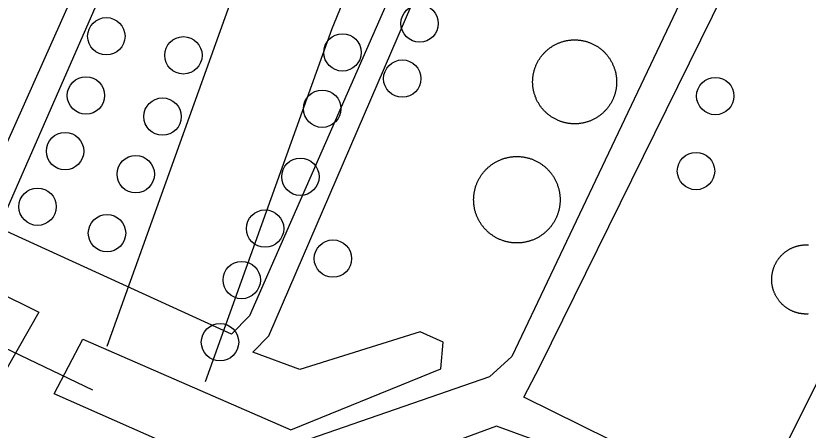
# Model space of a CAD drawing. Extents: x 3683613 to 3738215, y 469626 to 495384.
# Drawn here: x 3700568.7 to 3700795.9, y 479200.7 to 479319.6 of the extents above; entities that cross this region are included whole.
import ezdxf

# ---------------------------------------------------------------- set-up
doc = ezdxf.new("R2010")
doc.units = 0
for name, color, linetype in [('V-DOMW-TANK', 7, 'Continuous'), ('V-ROAD-CNTR', 7, 'Continuous'), ('V-UTIL-LINE', 7, 'Continuous')]:
    doc.layers.add(name, color=color, linetype=linetype)

msp = doc.modelspace()

# ---------------------------------------------------------------- linework, layer by layer
at = {"layer": 'V-DOMW-TANK'}
for points in [[(3700719.98, 479308.66), (3700720.13, 479308.82), (3700720.27, 479308.97), (3700720.42, 479309.12), (3700720.57, 479309.27), (3700720.72, 479309.41), (3700720.87, 479309.55), (3700721.03, 479309.69), (3700721.19, 479309.83), (3700721.35, 479309.96), (3700721.52, 479310.1), (3700721.68, 479310.22), (3700721.85, 479310.35), (3700722.02, 479310.47), (3700722.19, 479310.59), (3700722.37, 479310.71), (3700722.55, 479310.82), (3700722.72, 479310.93), (3700722.91, 479311.04), (3700723.09, 479311.14), (3700723.27, 479311.24), (3700723.46, 479311.34), (3700723.65, 479311.43), (3700723.84, 479311.53), (3700724.03, 479311.61), (3700724.22, 479311.7), (3700724.41, 479311.78), (3700724.61, 479311.86), (3700724.81, 479311.93), (3700725, 479312), (3700725.2, 479312.07), (3700725.41, 479312.13), (3700725.61, 479312.19), (3700725.81, 479312.25), (3700726.01, 479312.3), (3700726.21, 479312.35), (3700726.42, 479312.4), (3700726.63, 479312.44), (3700726.83, 479312.48), (3700727.04, 479312.51), (3700727.25, 479312.54), (3700727.46, 479312.57), (3700727.66, 479312.6), (3700727.87, 479312.62), (3700728.08, 479312.64), (3700728.29, 479312.65), (3700728.5, 479312.66), (3700728.71, 479312.66), (3700728.92, 479312.67), (3700729.13, 479312.67), (3700729.34, 479312.66), (3700729.55, 479312.65), (3700729.76, 479312.64), (3700729.97, 479312.62), (3700730.18, 479312.6), (3700730.39, 479312.58), (3700730.6, 479312.55), (3700730.81, 479312.52), (3700731.02, 479312.49), (3700731.22, 479312.45), (3700731.43, 479312.41)], [(3700731.43, 479312.41), (3700731.63, 479312.36), (3700731.84, 479312.32), (3700732.04, 479312.26), (3700732.24, 479312.21), (3700732.45, 479312.15), (3700732.65, 479312.09), (3700732.85, 479312.02), (3700733.04, 479311.95), (3700733.24, 479311.88), (3700733.44, 479311.8), (3700733.63, 479311.72), (3700733.82, 479311.64), (3700734.02, 479311.55), (3700734.21, 479311.46), (3700734.39, 479311.37), (3700734.58, 479311.27), (3700734.76, 479311.17), (3700734.95, 479311.07), (3700735.13, 479310.96), (3700735.31, 479310.85), (3700735.49, 479310.74), (3700735.66, 479310.62), (3700735.84, 479310.51), (3700736.01, 479310.39), (3700736.18, 479310.26), (3700736.34, 479310.13), (3700736.51, 479310), (3700736.67, 479309.87), (3700736.83, 479309.73), (3700736.99, 479309.59), (3700737.14, 479309.45), (3700737.3, 479309.31), (3700737.45, 479309.16), (3700737.6, 479309.01), (3700737.74, 479308.86), (3700737.88, 479308.7), (3700738.02, 479308.55), (3700738.16, 479308.39), (3700738.29, 479308.23), (3700738.42, 479308.06), (3700738.55, 479307.89), (3700738.68, 479307.73), (3700738.8, 479307.56), (3700738.92, 479307.38), (3700739.04, 479307.21), (3700739.15, 479307.03), (3700739.26, 479306.85), (3700739.37, 479306.67), (3700739.47, 479306.49), (3700739.57, 479306.3), (3700739.67, 479306.12), (3700739.76, 479305.93), (3700739.85, 479305.74), (3700739.94, 479305.55), (3700740.03, 479305.36), (3700740.11, 479305.16), (3700740.19, 479304.97), (3700740.26, 479304.77), (3700740.33, 479304.57), (3700740.4, 479304.37), (3700740.46, 479304.17), (3700740.52, 479303.97), (3700740.58, 479303.77), (3700740.63, 479303.57), (3700740.68, 479303.36), (3700740.73, 479303.16), (3700740.77, 479302.95), (3700740.81, 479302.74), (3700740.84, 479302.54), (3700740.87, 479302.33), (3700740.9, 479302.12), (3700740.93, 479301.91), (3700740.95, 479301.7), (3700740.96, 479301.49), (3700740.98, 479301.28), (3700740.99, 479301.07), (3700740.99, 479300.86), (3700740.99, 479300.65), (3700740.99, 479300.44), (3700740.99, 479300.23), (3700740.98, 479300.02), (3700740.97, 479299.81), (3700740.95, 479299.6), (3700740.93, 479299.39), (3700740.91, 479299.19), (3700740.88, 479298.98), (3700740.85, 479298.77), (3700740.82, 479298.56), (3700740.78, 479298.35), (3700740.74, 479298.15), (3700740.69, 479297.94), (3700740.64, 479297.74), (3700740.59, 479297.54), (3700740.54, 479297.33), (3700740.48, 479297.13), (3700740.42, 479296.93), (3700740.35, 479296.73), (3700740.28, 479296.53), (3700740.21, 479296.34), (3700740.13, 479296.14)], [(3700722.6, 479290.4), (3700722.42, 479290.51), (3700722.25, 479290.62), (3700722.07, 479290.74), (3700721.9, 479290.86), (3700721.73, 479290.99), (3700721.56, 479291.12), (3700721.4, 479291.24), (3700721.23, 479291.38), (3700721.07, 479291.52), (3700720.92, 479291.66), (3700720.76, 479291.8), (3700720.61, 479291.94), (3700720.46, 479292.09), (3700720.31, 479292.24), (3700720.16, 479292.39), (3700720.02, 479292.54), (3700719.88, 479292.7), (3700719.75, 479292.86), (3700719.61, 479293.02), (3700719.48, 479293.19), (3700719.35, 479293.35), (3700719.23, 479293.52), (3700719.1, 479293.69), (3700718.98, 479293.86), (3700718.87, 479294.04), (3700718.75, 479294.22), (3700718.65, 479294.4), (3700718.54, 479294.58), (3700718.43, 479294.76), (3700718.33, 479294.94), (3700718.23, 479295.13), (3700718.14, 479295.32), (3700718.05, 479295.51), (3700717.96, 479295.7), (3700717.88, 479295.89), (3700717.8, 479296.09), (3700717.72, 479296.28), (3700717.65, 479296.48), (3700717.58, 479296.67), (3700717.51, 479296.87), (3700717.45, 479297.07), (3700717.38, 479297.28), (3700717.33, 479297.48), (3700717.27, 479297.68), (3700717.23, 479297.89), (3700717.18, 479298.09), (3700717.14, 479298.3), (3700717.1, 479298.5), (3700717.06, 479298.71), (3700717.03, 479298.92), (3700717, 479299.13), (3700716.98, 479299.34), (3700716.96, 479299.55), (3700716.94, 479299.76), (3700716.93, 479299.96), (3700716.92, 479300.17), (3700716.91, 479300.38), (3700716.91, 479300.6), (3700716.91, 479300.81), (3700716.92, 479301.01), (3700716.92, 479301.23), (3700716.94, 479301.43), (3700716.95, 479301.65), (3700716.97, 479301.85), (3700717, 479302.06), (3700717.02, 479302.27), (3700717.06, 479302.48), (3700717.09, 479302.69), (3700717.12, 479302.89), (3700717.17, 479303.1), (3700717.21, 479303.3), (3700717.26, 479303.51), (3700717.31, 479303.71), (3700717.37, 479303.91), (3700717.43, 479304.12), (3700717.49, 479304.32), (3700717.56, 479304.52), (3700717.62, 479304.72), (3700717.7, 479304.91), (3700717.78, 479305.11), (3700717.86, 479305.3), (3700717.94, 479305.49), (3700718.03, 479305.69), (3700718.12, 479305.88), (3700718.21, 479306.07), (3700718.31, 479306.25), (3700718.41, 479306.44), (3700718.51, 479306.62), (3700718.61, 479306.8), (3700718.72, 479306.98), (3700718.84, 479307.16), (3700718.95, 479307.34), (3700719.07, 479307.51), (3700719.19, 479307.68), (3700719.32, 479307.85), (3700719.45, 479308.02), (3700719.57, 479308.18), (3700719.71, 479308.34), (3700719.85, 479308.5), (3700719.98, 479308.66)], [(3700740.13, 479296.14), (3700740.05, 479295.95), (3700739.97, 479295.75), (3700739.88, 479295.56), (3700739.79, 479295.37), (3700739.7, 479295.18), (3700739.6, 479294.99), (3700739.5, 479294.81), (3700739.4, 479294.63), (3700739.29, 479294.45), (3700739.18, 479294.27), (3700739.07, 479294.09), (3700738.95, 479293.91), (3700738.83, 479293.74), (3700738.71, 479293.57), (3700738.59, 479293.4), (3700738.46, 479293.23), (3700738.33, 479293.07), (3700738.2, 479292.9), (3700738.06, 479292.74), (3700737.92, 479292.59), (3700737.78, 479292.43), (3700737.64, 479292.28), (3700737.49, 479292.13), (3700737.34, 479291.98), (3700737.19, 479291.84), (3700737.03, 479291.69), (3700736.88, 479291.55), (3700736.72, 479291.42), (3700736.55, 479291.28), (3700736.39, 479291.15), (3700736.22, 479291.02), (3700736.06, 479290.9), (3700735.89, 479290.77), (3700735.71, 479290.66), (3700735.54, 479290.54), (3700735.36, 479290.43), (3700735.18, 479290.31), (3700735, 479290.21), (3700734.82, 479290.1), (3700734.63, 479290), (3700734.45, 479289.91), (3700734.26, 479289.81), (3700734.07, 479289.72), (3700733.88, 479289.63), (3700733.69, 479289.55), (3700733.49, 479289.47), (3700733.3, 479289.39), (3700733.1, 479289.32), (3700732.9, 479289.25), (3700732.7, 479289.18), (3700732.5, 479289.12), (3700732.3, 479289.06), (3700732.1, 479289), (3700731.89, 479288.95), (3700731.69, 479288.9), (3700731.49, 479288.85), (3700731.28, 479288.81), (3700731.07, 479288.77), (3700730.87, 479288.73), (3700730.66, 479288.7), (3700730.45, 479288.67), (3700730.24, 479288.65), (3700730.03, 479288.63), (3700729.82, 479288.61), (3700729.61, 479288.6), (3700729.4, 479288.59), (3700729.19, 479288.58), (3700728.98, 479288.58), (3700728.77, 479288.58), (3700728.56, 479288.59), (3700728.35, 479288.6), (3700728.14, 479288.61), (3700727.93, 479288.62), (3700727.72, 479288.65), (3700727.52, 479288.67), (3700727.31, 479288.69), (3700727.1, 479288.72), (3700726.89, 479288.76), (3700726.68, 479288.8), (3700726.48, 479288.84), (3700726.27, 479288.88), (3700726.07, 479288.93), (3700725.86, 479288.98), (3700725.66, 479289.04), (3700725.46, 479289.1), (3700725.26, 479289.16), (3700725.06, 479289.23), (3700724.86, 479289.3), (3700724.66, 479289.37), (3700724.47, 479289.45), (3700724.27, 479289.53), (3700724.08, 479289.61), (3700723.89, 479289.7), (3700723.7, 479289.79), (3700723.51, 479289.88), (3700723.32, 479289.98), (3700723.14, 479290.08), (3700722.96, 479290.18), (3700722.77, 479290.29), (3700722.6, 479290.4)], [(3700703.7, 479275.67), (3700703.86, 479275.82), (3700704.02, 479275.97), (3700704.18, 479276.11), (3700704.34, 479276.25), (3700704.51, 479276.39), (3700704.68, 479276.53), (3700704.85, 479276.66), (3700705.02, 479276.79), (3700705.19, 479276.92), (3700705.37, 479277.04), (3700705.55, 479277.17), (3700705.73, 479277.28), (3700705.92, 479277.4), (3700706.1, 479277.51), (3700706.29, 479277.61), (3700706.48, 479277.72), (3700706.67, 479277.82), (3700706.86, 479277.92), (3700707.06, 479278.01), (3700707.25, 479278.1), (3700707.45, 479278.19), (3700707.65, 479278.28), (3700707.85, 479278.35), (3700708.05, 479278.43), (3700708.25, 479278.51), (3700708.46, 479278.58), (3700708.67, 479278.64), (3700708.87, 479278.71), (3700709.08, 479278.77), (3700709.29, 479278.82), (3700709.5, 479278.88), (3700709.71, 479278.92), (3700709.92, 479278.97), (3700710.14, 479279.01), (3700710.35, 479279.05), (3700710.56, 479279.08), (3700710.78, 479279.11), (3700710.99, 479279.14), (3700711.21, 479279.16), (3700711.42, 479279.18), (3700711.64, 479279.19), (3700711.86, 479279.2), (3700712.07, 479279.21), (3700712.29, 479279.21), (3700712.5, 479279.21), (3700712.72, 479279.21), (3700712.94, 479279.2), (3700713.15, 479279.19), (3700713.37, 479279.17), (3700713.58, 479279.16), (3700713.8, 479279.13), (3700714.01, 479279.11), (3700714.23, 479279.08), (3700714.44, 479279.04), (3700714.66, 479279.01), (3700714.87, 479278.96), (3700715.08, 479278.92), (3700715.29, 479278.87), (3700715.5, 479278.82), (3700715.71, 479278.76)], [(3700715.71, 479278.76), (3700715.92, 479278.7), (3700716.12, 479278.64), (3700716.33, 479278.57), (3700716.53, 479278.5), (3700716.74, 479278.42), (3700716.94, 479278.35), (3700717.14, 479278.27), (3700717.34, 479278.18), (3700717.54, 479278.09), (3700717.73, 479278), (3700717.93, 479277.91), (3700718.12, 479277.81), (3700718.31, 479277.7), (3700718.5, 479277.6), (3700718.69, 479277.49), (3700718.87, 479277.38), (3700719.05, 479277.26), (3700719.24, 479277.15), (3700719.42, 479277.03), (3700719.59, 479276.9), (3700719.77, 479276.77), (3700719.94, 479276.64), (3700720.11, 479276.51), (3700720.28, 479276.37), (3700720.45, 479276.23), (3700720.61, 479276.09), (3700720.77, 479275.95), (3700720.93, 479275.8), (3700721.08, 479275.65), (3700721.23, 479275.5), (3700721.39, 479275.34), (3700721.53, 479275.18), (3700721.68, 479275.02), (3700721.82, 479274.86), (3700721.96, 479274.69), (3700722.1, 479274.52), (3700722.23, 479274.35), (3700722.36, 479274.18), (3700722.48, 479274), (3700722.61, 479273.83), (3700722.73, 479273.65), (3700722.85, 479273.47), (3700722.96, 479273.28), (3700723.07, 479273.1), (3700723.18, 479272.91), (3700723.28, 479272.72), (3700723.38, 479272.53), (3700723.48, 479272.34), (3700723.58, 479272.14), (3700723.67, 479271.95), (3700723.76, 479271.75), (3700723.84, 479271.55), (3700723.92, 479271.35), (3700724, 479271.14), (3700724.07, 479270.94), (3700724.14, 479270.74), (3700724.21, 479270.53), (3700724.27, 479270.32), (3700724.33, 479270.12), (3700724.39, 479269.91), (3700724.44, 479269.7), (3700724.49, 479269.48), (3700724.53, 479269.28), (3700724.57, 479269.06), (3700724.61, 479268.85), (3700724.65, 479268.63), (3700724.67, 479268.42), (3700724.7, 479268.21), (3700724.72, 479267.99), (3700724.74, 479267.78), (3700724.76, 479267.56), (3700724.77, 479267.34), (3700724.77, 479267.13), (3700724.78, 479266.91), (3700724.78, 479266.69), (3700724.77, 479266.48), (3700724.77, 479266.26), (3700724.75, 479266.04), (3700724.74, 479265.83), (3700724.72, 479265.61), (3700724.7, 479265.4), (3700724.67, 479265.18), (3700724.64, 479264.97), (3700724.61, 479264.76), (3700724.57, 479264.54), (3700724.53, 479264.33), (3700724.48, 479264.12), (3700724.43, 479263.91), (3700724.38, 479263.7), (3700724.32, 479263.49), (3700724.26, 479263.28), (3700724.2, 479263.08), (3700724.13, 479262.87), (3700724.06, 479262.66), (3700723.99, 479262.46), (3700723.91, 479262.26), (3700723.83, 479262.06), (3700723.74, 479261.86), (3700723.66, 479261.66), (3700723.56, 479261.47)], [(3700705.17, 479256.73), (3700705, 479256.86), (3700704.82, 479256.99), (3700704.65, 479257.13), (3700704.48, 479257.26), (3700704.32, 479257.4), (3700704.16, 479257.54), (3700704, 479257.69), (3700703.84, 479257.83), (3700703.68, 479257.98), (3700703.53, 479258.14), (3700703.38, 479258.29), (3700703.23, 479258.45), (3700703.09, 479258.61), (3700702.95, 479258.78), (3700702.81, 479258.94), (3700702.67, 479259.11), (3700702.54, 479259.28), (3700702.41, 479259.45), (3700702.28, 479259.63), (3700702.16, 479259.81), (3700702.04, 479259.99), (3700701.92, 479260.17), (3700701.8, 479260.35), (3700701.69, 479260.54), (3700701.58, 479260.72), (3700701.48, 479260.92), (3700701.38, 479261.1), (3700701.28, 479261.3), (3700701.19, 479261.49), (3700701.09, 479261.69), (3700701, 479261.89), (3700700.92, 479262.09), (3700700.84, 479262.29), (3700700.76, 479262.49), (3700700.69, 479262.69), (3700700.62, 479262.9), (3700700.55, 479263.1), (3700700.49, 479263.31), (3700700.43, 479263.52), (3700700.37, 479263.73), (3700700.32, 479263.94), (3700700.27, 479264.15), (3700700.23, 479264.36), (3700700.19, 479264.57), (3700700.15, 479264.79), (3700700.12, 479265), (3700700.09, 479265.21), (3700700.06, 479265.43), (3700700.04, 479265.64), (3700700.02, 479265.86), (3700700.01, 479266.08), (3700700, 479266.29), (3700699.99, 479266.51), (3700699.98, 479266.72), (3700699.98, 479266.94), (3700699.99, 479267.16), (3700700, 479267.37), (3700700.01, 479267.59), (3700700.02, 479267.8), (3700700.04, 479268.02), (3700700.06, 479268.23), (3700700.09, 479268.45), (3700700.12, 479268.67), (3700700.16, 479268.88), (3700700.19, 479269.09), (3700700.24, 479269.3), (3700700.28, 479269.51), (3700700.33, 479269.73), (3700700.38, 479269.94), (3700700.44, 479270.15), (3700700.5, 479270.35), (3700700.56, 479270.56), (3700700.63, 479270.77), (3700700.7, 479270.97), (3700700.77, 479271.17), (3700700.85, 479271.37), (3700700.93, 479271.57), (3700701.02, 479271.77), (3700701.11, 479271.97), (3700701.2, 479272.17), (3700701.29, 479272.36), (3700701.39, 479272.55), (3700701.49, 479272.75), (3700701.6, 479272.93), (3700701.71, 479273.12), (3700701.82, 479273.31), (3700701.93, 479273.49), (3700702.05, 479273.67), (3700702.17, 479273.85), (3700702.3, 479274.03), (3700702.42, 479274.2), (3700702.56, 479274.38), (3700702.69, 479274.55), (3700702.82, 479274.71), (3700702.96, 479274.88), (3700703.11, 479275.04), (3700703.25, 479275.2), (3700703.4, 479275.36), (3700703.55, 479275.52), (3700703.7, 479275.67)], [(3700723.56, 479261.47), (3700723.47, 479261.27), (3700723.37, 479261.08), (3700723.27, 479260.89), (3700723.17, 479260.7), (3700723.06, 479260.51), (3700722.94, 479260.33), (3700722.83, 479260.14), (3700722.71, 479259.96), (3700722.59, 479259.78), (3700722.47, 479259.61), (3700722.34, 479259.43), (3700722.21, 479259.26), (3700722.08, 479259.09), (3700721.94, 479258.92), (3700721.8, 479258.75), (3700721.66, 479258.59), (3700721.51, 479258.43), (3700721.36, 479258.27), (3700721.21, 479258.12), (3700721.06, 479257.96), (3700720.9, 479257.81), (3700720.75, 479257.67), (3700720.58, 479257.52), (3700720.42, 479257.38), (3700720.26, 479257.24), (3700720.09, 479257.1), (3700719.92, 479256.97), (3700719.74, 479256.84), (3700719.57, 479256.72), (3700719.39, 479256.59), (3700719.21, 479256.47), (3700719.03, 479256.35), (3700718.85, 479256.24), (3700718.66, 479256.13), (3700718.47, 479256.02), (3700718.28, 479255.92), (3700718.09, 479255.81), (3700717.9, 479255.72), (3700717.71, 479255.62), (3700717.51, 479255.53), (3700717.31, 479255.44), (3700717.11, 479255.36), (3700716.91, 479255.27), (3700716.71, 479255.2), (3700716.51, 479255.12), (3700716.3, 479255.05), (3700716.1, 479254.99), (3700715.89, 479254.93), (3700715.68, 479254.87), (3700715.47, 479254.81), (3700715.26, 479254.76), (3700715.05, 479254.71), (3700714.84, 479254.67), (3700714.63, 479254.62), (3700714.41, 479254.59), (3700714.2, 479254.55), (3700713.98, 479254.52), (3700713.77, 479254.5), (3700713.56, 479254.48), (3700713.34, 479254.46), (3700713.12, 479254.44), (3700712.91, 479254.43), (3700712.69, 479254.42), (3700712.47, 479254.42), (3700712.26, 479254.42), (3700712.04, 479254.42), (3700711.83, 479254.43), (3700711.61, 479254.44), (3700711.4, 479254.46), (3700711.18, 479254.48), (3700710.96, 479254.5), (3700710.75, 479254.53), (3700710.54, 479254.56), (3700710.32, 479254.59), (3700710.1, 479254.63), (3700709.9, 479254.67), (3700709.68, 479254.72), (3700709.47, 479254.76), (3700709.26, 479254.82), (3700709.05, 479254.88), (3700708.85, 479254.93), (3700708.64, 479255), (3700708.43, 479255.07), (3700708.23, 479255.14), (3700708.03, 479255.21), (3700707.82, 479255.29), (3700707.62, 479255.37), (3700707.42, 479255.45), (3700707.23, 479255.54), (3700707.03, 479255.64), (3700706.84, 479255.73), (3700706.64, 479255.83), (3700706.45, 479255.93), (3700706.26, 479256.03), (3700706.08, 479256.14), (3700705.89, 479256.25), (3700705.71, 479256.37), (3700705.53, 479256.49), (3700705.35, 479256.61), (3700705.17, 479256.73)], [(3700786.46, 479248.28), (3700786.53, 479248.43), (3700786.61, 479248.59), (3700786.7, 479248.74), (3700786.78, 479248.89), (3700786.87, 479249.04), (3700786.96, 479249.19), (3700787.05, 479249.33), (3700787.15, 479249.48), (3700787.24, 479249.62), (3700787.34, 479249.76), (3700787.45, 479249.9), (3700787.55, 479250.04), (3700787.66, 479250.17), (3700787.77, 479250.31), (3700787.88, 479250.44), (3700787.99, 479250.57), (3700788.11, 479250.7), (3700788.23, 479250.83), (3700788.35, 479250.95), (3700788.47, 479251.07), (3700788.6, 479251.19), (3700788.73, 479251.31), (3700788.86, 479251.43), (3700788.99, 479251.54), (3700789.12, 479251.65), (3700789.26, 479251.76), (3700789.39, 479251.86), (3700789.53, 479251.97), (3700789.67, 479252.07), (3700789.81, 479252.17), (3700789.96, 479252.26), (3700790.1, 479252.36), (3700790.25, 479252.45), (3700790.4, 479252.54), (3700790.55, 479252.62), (3700790.7, 479252.7), (3700790.85, 479252.79), (3700791.01, 479252.86), (3700791.17, 479252.94), (3700791.32, 479253.01), (3700791.48, 479253.08), (3700791.64, 479253.15), (3700791.8, 479253.21), (3700791.96, 479253.27), (3700792.13, 479253.33), (3700792.29, 479253.39), (3700792.46, 479253.44), (3700792.62, 479253.49), (3700792.79, 479253.54), (3700792.96, 479253.58), (3700793.13, 479253.62), (3700793.29, 479253.66), (3700793.46, 479253.69), (3700793.63, 479253.73), (3700793.81, 479253.76), (3700793.98, 479253.78), (3700794.15, 479253.81), (3700794.32, 479253.83), (3700794.49, 479253.84), (3700794.66, 479253.86)], [(3700794.66, 479253.86), (3700794.84, 479253.87), (3700795.01, 479253.88), (3700795.18, 479253.88), (3700795.36, 479253.88), (3700795.53, 479253.88), (3700795.71, 479253.88), (3700795.88, 479253.87), (3700796.05, 479253.86)], [(3700792.69, 479234.41), (3700792.53, 479234.46), (3700792.36, 479234.51), (3700792.2, 479234.56), (3700792.04, 479234.62), (3700791.87, 479234.68), (3700791.71, 479234.74), (3700791.55, 479234.81), (3700791.39, 479234.88), (3700791.23, 479234.95), (3700791.08, 479235.02), (3700790.92, 479235.1), (3700790.77, 479235.17), (3700790.62, 479235.26), (3700790.46, 479235.35), (3700790.31, 479235.43), (3700790.17, 479235.52), (3700790.02, 479235.62), (3700789.87, 479235.71), (3700789.73, 479235.81), (3700789.59, 479235.91), (3700789.45, 479236.01), (3700789.31, 479236.11), (3700789.18, 479236.22), (3700789.04, 479236.33), (3700788.91, 479236.44), (3700788.78, 479236.56), (3700788.65, 479236.67), (3700788.53, 479236.79), (3700788.4, 479236.91), (3700788.28, 479237.04), (3700788.16, 479237.16), (3700788.04, 479237.29), (3700787.93, 479237.42), (3700787.82, 479237.55), (3700787.71, 479237.68), (3700787.6, 479237.82), (3700787.49, 479237.96), (3700787.39, 479238.1), (3700787.29, 479238.23), (3700787.19, 479238.38), (3700787.09, 479238.52), (3700787, 479238.67), (3700786.91, 479238.82), (3700786.82, 479238.96), (3700786.73, 479239.11), (3700786.65, 479239.27), (3700786.57, 479239.42), (3700786.49, 479239.57), (3700786.42, 479239.73), (3700786.34, 479239.89), (3700786.27, 479240.05), (3700786.21, 479240.21), (3700786.14, 479240.37), (3700786.08, 479240.53), (3700786.02, 479240.7), (3700785.97, 479240.86), (3700785.91, 479241.02), (3700785.86, 479241.19), (3700785.82, 479241.35), (3700785.77, 479241.52), (3700785.73, 479241.69), (3700785.69, 479241.86), (3700785.66, 479242.03), (3700785.63, 479242.2), (3700785.6, 479242.37), (3700785.57, 479242.54), (3700785.55, 479242.71), (3700785.53, 479242.88), (3700785.51, 479243.06), (3700785.5, 479243.23), (3700785.48, 479243.4), (3700785.48, 479243.58), (3700785.47, 479243.75), (3700785.47, 479243.92), (3700785.47, 479244.09), (3700785.48, 479244.27), (3700785.48, 479244.44), (3700785.49, 479244.61), (3700785.5, 479244.79), (3700785.52, 479244.96), (3700785.54, 479245.13), (3700785.56, 479245.3), (3700785.59, 479245.48), (3700785.61, 479245.65), (3700785.65, 479245.82), (3700785.68, 479245.99), (3700785.71, 479246.16), (3700785.76, 479246.33), (3700785.8, 479246.49), (3700785.84, 479246.66), (3700785.89, 479246.82), (3700785.94, 479246.99), (3700786, 479247.16), (3700786.06, 479247.32), (3700786.12, 479247.48), (3700786.18, 479247.64), (3700786.25, 479247.8), (3700786.31, 479247.96), (3700786.38, 479248.12), (3700786.46, 479248.28)], [(3700795.95, 479234.05), (3700795.78, 479234.04), (3700795.6, 479234.04), (3700795.43, 479234.04), (3700795.26, 479234.04), (3700795.09, 479234.04), (3700794.91, 479234.04), (3700794.74, 479234.05), (3700794.57, 479234.07), (3700794.39, 479234.08), (3700794.22, 479234.1), (3700794.05, 479234.12), (3700793.88, 479234.15), (3700793.71, 479234.18), (3700793.54, 479234.21), (3700793.37, 479234.24), (3700793.2, 479234.28), (3700793.03, 479234.32), (3700792.86, 479234.36), (3700792.69, 479234.41)]]:
    msp.add_lwpolyline(points, dxfattribs=at)
for centre in [(3700684.49, 479317.37), (3700594.64, 479313.69), (3700616.74, 479308.23), (3700662.37, 479309.06), (3700679.52, 479301.55), (3700588.79, 479296.72), (3700769.29, 479296.56), (3700656.54, 479292.92), (3700610.75, 479290.66), (3700582.81, 479280.76), (3700603.08, 479274.14), (3700650.29, 479273.4), (3700763.76, 479275.05), (3700574.91, 479264.82), (3700640.17, 479258.54), (3700594.83, 479257.23), (3700659.62, 479249.94), (3700633.46, 479243.79), (3700627.24, 479225.96)]:
    msp.add_circle(centre, 5.36, dxfattribs=at)
at = {"layer": 'V-ROAD-CNTR'}
for points in [[(3700594.87, 479224.78), (3700631.43, 479326.64), (3700710.34, 479519.14)], [(3700623.11, 479214.65), (3700659.44, 479315.88), (3700726.01, 479478.27)], [(3700412.7, 479297.57), (3700590.63, 479212.34)]]:
    msp.add_lwpolyline(points, dxfattribs=at)
at = {"layer": 'V-UTIL-LINE'}
for points in [[(3700647.68, 479465.94), (3700549.96, 479247.12), (3700575.26, 479234.61), (3700566.18, 479218.64)], [(3700723.53, 479433.58), (3700635.68, 479233.49), (3700630.55, 479228.22), (3700563.74, 479258.78), (3700653.71, 479464.1)], [(3700791.31, 479391.02), (3700710.98, 479221.89), (3700704.5, 479216.07), (3700628.32, 479189.66), (3700579.67, 479211.17), (3700587.94, 479226.85), (3700647.58, 479200.85), (3700690.53, 479218.35), (3700691.25, 479226.01), (3700684.65, 479228.93), (3700650.09, 479218.1), (3700636.63, 479223.11), (3700641.22, 479227.82), (3700729.03, 479431.2)], [(3700837.68, 479292.96), (3700780.15, 479177.7), (3700714.41, 479210.19), (3700718.95, 479218.99), (3700801.48, 479386.5)], [(3700801.37, 479158.06), (3700754.06, 479181.36), (3700749.75, 479174.16), (3700738.11, 479181.43), (3700741.31, 479189.17), (3700706.51, 479201.91), (3700626.89, 479172.56)]]:
    msp.add_lwpolyline(points, dxfattribs=at)

doc.saveas('drawing.dxf')
